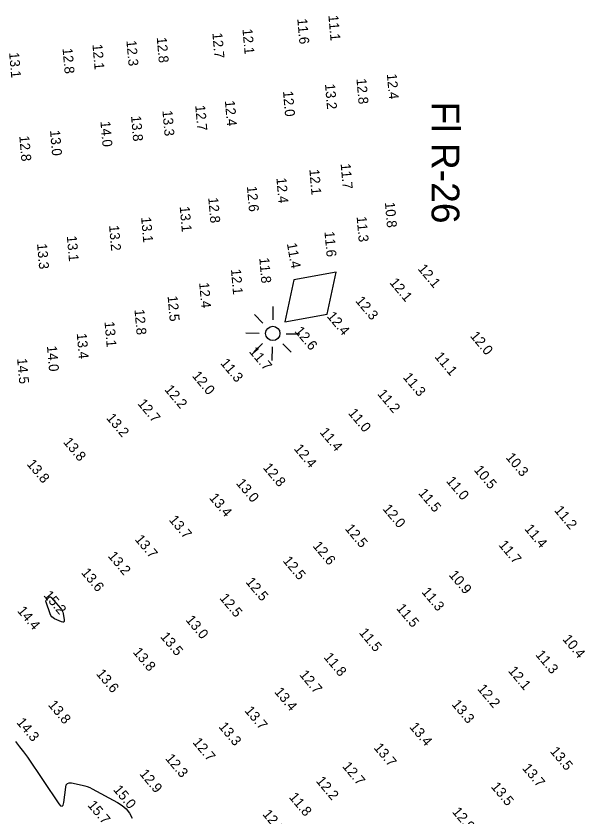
# Model space of a CAD drawing. Extents: x 988130 to 1132882, y 654656 to 841453.
# Drawn here: x 1101574.5 to 1101856.6, y 687754.5 to 688157 of the extents above; entities that cross this region are included whole.
import ezdxf

# ---------------------------------------------------------------- set-up
doc = ezdxf.new("R2010")
doc.units = 0
for name, color, linetype in [('V-CHAN-NAID', 7, 'Continuous'), ('V-TOPO-MAJR', 7, 'Continuous'), ('V-TOPO-SOUN', 7, 'Continuous')]:
    doc.layers.add(name, color=color, linetype=linetype)

msp = doc.modelspace()

# ---------------------------------------------------------------- linework, layer by layer
at = {"layer": 'V-CHAN-NAID'}
for p, q in [((1101703.78, 688004.07), (1101703.9, 688010.86)), ((1101703.78, 688004.07), (1101703.9, 688010.86)), ((1101698.66, 688002.46), (1101694.49, 688006.78)), ((1101698.66, 688002.46), (1101694.49, 688006.78)), ((1101690.09, 687997.52), (1101696.87, 687997.4)), ((1101690.09, 687997.52), (1101696.87, 687997.4)), ((1101710.45, 687997.16), (1101717.24, 687997.05)), ((1101710.45, 687997.16), (1101717.24, 687997.05)), ((1101698.48, 687992.28), (1101694.17, 687988.11)), ((1101698.48, 687992.28), (1101694.17, 687988.11)), ((1101703.42, 687983.71), (1101703.54, 687990.5)), ((1101703.42, 687983.71), (1101703.54, 687990.5)), ((1101708.66, 687992.1), (1101712.83, 687987.79)), ((1101708.66, 687992.1), (1101712.83, 687987.79))]:
    msp.add_line(p, q, dxfattribs=at)
msp.add_lwpolyline([(1101709.7, 688003.12), (1101730.99, 688006.99), (1101735.6, 688028.13), (1101714.32, 688024.25)], close=True, dxfattribs=at)
msp.add_lwpolyline([(1101709.7, 688003.12), (1101730.99, 688006.99), (1101735.6, 688028.13), (1101714.32, 688024.25)], close=True, dxfattribs=at)
msp.add_circle((1101703.66, 687997.28), 3.6, dxfattribs=at)
msp.add_circle((1101703.66, 687997.28), 3.6, dxfattribs=at)
at = {"layer": 'V-TOPO-MAJR'}
msp.add_lwpolyline([(1101589.61, 687862.82), (1101589.75, 687863.14), (1101589.98, 687863.43), (1101591.14, 687864.57), (1101591.43, 687864.78), (1101591.71, 687864.84), (1101591.98, 687864.76), (1101592.25, 687864.52), (1101596.95, 687859.11), (1101597.42, 687858.48), (1101597.79, 687857.8), (1101598.06, 687857.08), (1101598.23, 687856.31), (1101598.7, 687853.13), (1101598.71, 687852.47), (1101598.51, 687852.1), (1101598.1, 687852.01), (1101597.47, 687852.2), (1101593.98, 687853.77), (1101593.22, 687854.21), (1101592.59, 687854.76), (1101592.09, 687855.43), (1101591.73, 687856.23), (1101589.67, 687862.1), (1101589.59, 687862.47)], close=True, dxfattribs=at)
msp.add_lwpolyline([(1101574.21, 687791.94), (1101576.32, 687789.39), (1101578.33, 687786.76), (1101580.25, 687784.05), (1101596.08, 687760.69), (1101596.97, 687759.63), (1101597.67, 687759.38), (1101598.18, 687759.92), (1101598.51, 687761.26), (1101599.52, 687769.04), (1101599.84, 687770.17), (1101600.45, 687770.91), (1101601.34, 687771.23), (1101602.52, 687771.16), (1101607.8, 687770.04), (1101609.11, 687769.72), (1101610.38, 687769.3), (1101611.62, 687768.8), (1101612.83, 687768.21), (1101625.62, 687761.38), (1101627.98, 687759.87), (1101630, 687758.05), (1101631.68, 687755.91), (1101633.03, 687753.45)], dxfattribs=at)

# ---------------------------------------------------------------- texts
at = {"layer": 'V-CHAN-NAID'}
msp.add_text('Fl R-26', height=14, rotation=270, dxfattribs=at).set_placement((1101783.48, 688113.94))
at = {"layer": 'V-TOPO-SOUN'}
for s, rotation, p in [('11.6 ', 275, (1101715.96, 688155.56)), ('11.1 ', 275, (1101731.59, 688157.25)), ('12.1 ', 275, (1101688.39, 688150.43)), ('12.8 ', 275, (1101645.28, 688146.15)), ('12.7 ', 275, (1101673.27, 688148.39)), ('12.1 ', 275, (1101612.96, 688142.68)), ('12.3 ', 275, (1101630.04, 688144.55)), ('13.1 ', 275, (1101571.05, 688138.55)), ('12.8 ', 275, (1101597.93, 688140.69)), ('12.4 ', 275, (1101760.99, 688127.82)), ('13.2 ', 275, (1101729.88, 688122.74)), ('12.8 ', 275, (1101745.7, 688125.37)), ('12.0 ', 275, (1101708.77, 688119.14)), ('12.4 ', 275, (1101679.56, 688114.31)), ('12.7 ', 275, (1101664.65, 688111.95)), ('13.8 ', 275, (1101632.36, 688106.67)), ('13.3 ', 275, (1101648.15, 688109.33)), ('14.0 ', 275, (1101616.97, 688103.92)), ('13.0 ', 275, (1101591.62, 688099.41)), ('12.8 ', 275, (1101576.18, 688096.63)), ('11.7 ', 275, (1101737.76, 688082.61)), ('12.1 ', 275, (1101722.02, 688079.76)), ('12.4 ', 275, (1101705.45, 688075.5)), ('12.6 ', 275, (1101690.62, 688071.29)), ('12.8 ', 275, (1101671.19, 688065.56)), ('10.8 ', 275, (1101760.01, 688063.23)), ('13.1 ', 275, (1101656.83, 688061.12)), ('13.1 ', 275, (1101637.42, 688055.76)), ('11.3 ', 275, (1101745.79, 688056.04)), ('13.2 ', 275, (1101621.3, 688051.58)), ('13.1 ', 275, (1101600.08, 688046.25)), ('11.6 ', 275, (1101729.62, 688048.52)), ('13.3 ', 275, (1101585.1, 688042.37)), ('11.4 ', 280, (1101710.71, 688042.47)), ('11.8 ', 275, (1101696.84, 688035.28)), ('12.1 ', 275, (1101682.6, 688029.58)), ('12.1 ', 310, (1101776.31, 688029.7)), ('12.4 ', 275, (1101666.62, 688022.78)), ('12.1 ', 310, (1101762.1, 688022.74)), ('12.5 ', 275, (1101650.76, 688016.09)), ('12.3 ', 310, (1101744.96, 688013.52)), ('12.8 ', 275, (1101634.1, 688009.29)), ('12.4 ', 310, (1101730.59, 688005.8)), ('13.1 ', 275, (1101619.04, 688003.14)), ('13.4 ', 275, (1101605.06, 687997.24)), ('12.6 ', 310, (1101714.35, 687998.31)), ('12.0 ', 310, (1101802.62, 687995.88)), ('14.0 ', 275, (1101590.09, 687990.92)), ('11.7 ', 310, (1101691.5, 687988.01)), ('11.1 ', 310, (1101784.73, 687985.49)), ('14.5 ', 275, (1101575.07, 687984.64)), ('11.3 ', 310, (1101677.03, 687982.22)), ('12.0 ', 310, (1101662.81, 687975.85)), ('11.3 ', 310, (1101768.84, 687975.08)), ('12.2 ', 310, (1101648.92, 687968.96)), ('11.2 ', 310, (1101756, 687966.74)), ('12.7 ', 310, (1101635.41, 687961.88)), ('13.2 ', 310, (1101619.67, 687954.61)), ('11.0 ', 310, (1101741.29, 687957.1)), ('11.4 ', 310, (1101727, 687947.45)), ('13.8 ', 310, (1101598.04, 687942.48)), ('12.4 ', 310, (1101714.01, 687939.16)), ('10.3 ', 310, (1101820.51, 687934.78)), ('13.8 ', 310, (1101579.68, 687931.46)), ('12.8 ', 310, (1101698.45, 687929.64)), ('10.5 ', 310, (1101804.53, 687928.49)), ('11.0 ', 310, (1101790.57, 687922.91)), ('13.0 ', 310, (1101684.96, 687921.78)), ('13.4 ', 310, (1101671.42, 687914.44)), ('11.5 ', 310, (1101776.58, 687916.82)), ('12.0 ', 310, (1101758.65, 687908.93)), ('11.2 ', 310, (1101844.91, 687908.19)), ('13.7 ', 310, (1101651.19, 687903.38)), ('12.5 ', 310, (1101739.67, 687898.96)), ('11.4 ', 310, (1101829.95, 687898.86)), ('13.7 ', 310, (1101634.03, 687893.57)), ('12.6 ', 310, (1101723.49, 687890.24)), ('11.7 ', 310, (1101816.94, 687890.79)), ('13.2 ', 310, (1101620.52, 687885.15)), ('12.5 ', 310, (1101708.46, 687882.79)), ('13.6 ', 310, (1101607.07, 687876.81)), ('10.9 ', 310, (1101791.92, 687875.66)), ('12.5 ', 310, (1101689.72, 687872.14)), ('11.3 ', 310, (1101778.2, 687867.1)), ('15.2 ', 310, (1101588.13, 687865.41)), ('12.5 ', 310, (1101676.63, 687864.01)), ('11.5 ', 310, (1101765.49, 687858.88)), ('14.4 ', 310, (1101574.92, 687857.6)), ('13.0 ', 310, (1101659.58, 687853.05)), ('11.5 ', 310, (1101746.76, 687846.62)), ('13.5 ', 310, (1101646.83, 687844.6)), ('10.4 ', 310, (1101849.03, 687843.36)), ('13.8 ', 310, (1101633.07, 687836.82)), ('11.8 ', 310, (1101729.03, 687834.23)), ('11.3 ', 310, (1101835.5, 687835.51)), ('13.6 ', 310, (1101614.57, 687825.97)), ('12.1 ', 310, (1101821.74, 687827.4)), ('12.7 ', 310, (1101716.76, 687825.49)), ('12.2 ', 310, (1101806.26, 687818.38)), ('13.4 ', 310, (1101704.19, 687816.82)), ('13.8 ', 310, (1101590.43, 687810.29)), ('13.3 ', 310, (1101793.34, 687810.58)), ('13.7 ', 310, (1101689.23, 687807.35)), ('14.3 ', 310, (1101574.5, 687801.48)), ('13.3 ', 310, (1101676.14, 687799.33)), ('13.4 ', 310, (1101772.09, 687799.17)), ('12.7 ', 310, (1101663.07, 687791.45)), ('13.7 ', 310, (1101754.14, 687788.75)), ('13.5 ', 310, (1101842.81, 687786.92)), ('12.3 ', 310, (1101649.36, 687783.33)), ('12.7 ', 310, (1101738.35, 687779.35)), ('13.7 ', 310, (1101828.81, 687778.44)), ('12.9 ', 310, (1101636.36, 687775.62)), ('12.2 ', 310, (1101725.1, 687772.01)), ('15.0 ', 310, (1101623.18, 687767.62)), ('13.5 ', 310, (1101813.11, 687769.12)), ('11.8 ', 310, (1101711.53, 687763.87)), ('15.7 ', 310, (1101610.25, 687759.83)), ('12.3 ', 310, (1101698.22, 687755.28)), ('12.9 ', 310, (1101793.57, 687756.52))]:
    msp.add_text(s, height=5, rotation=rotation, dxfattribs=at).set_placement(p)

doc.saveas('drawing.dxf')
